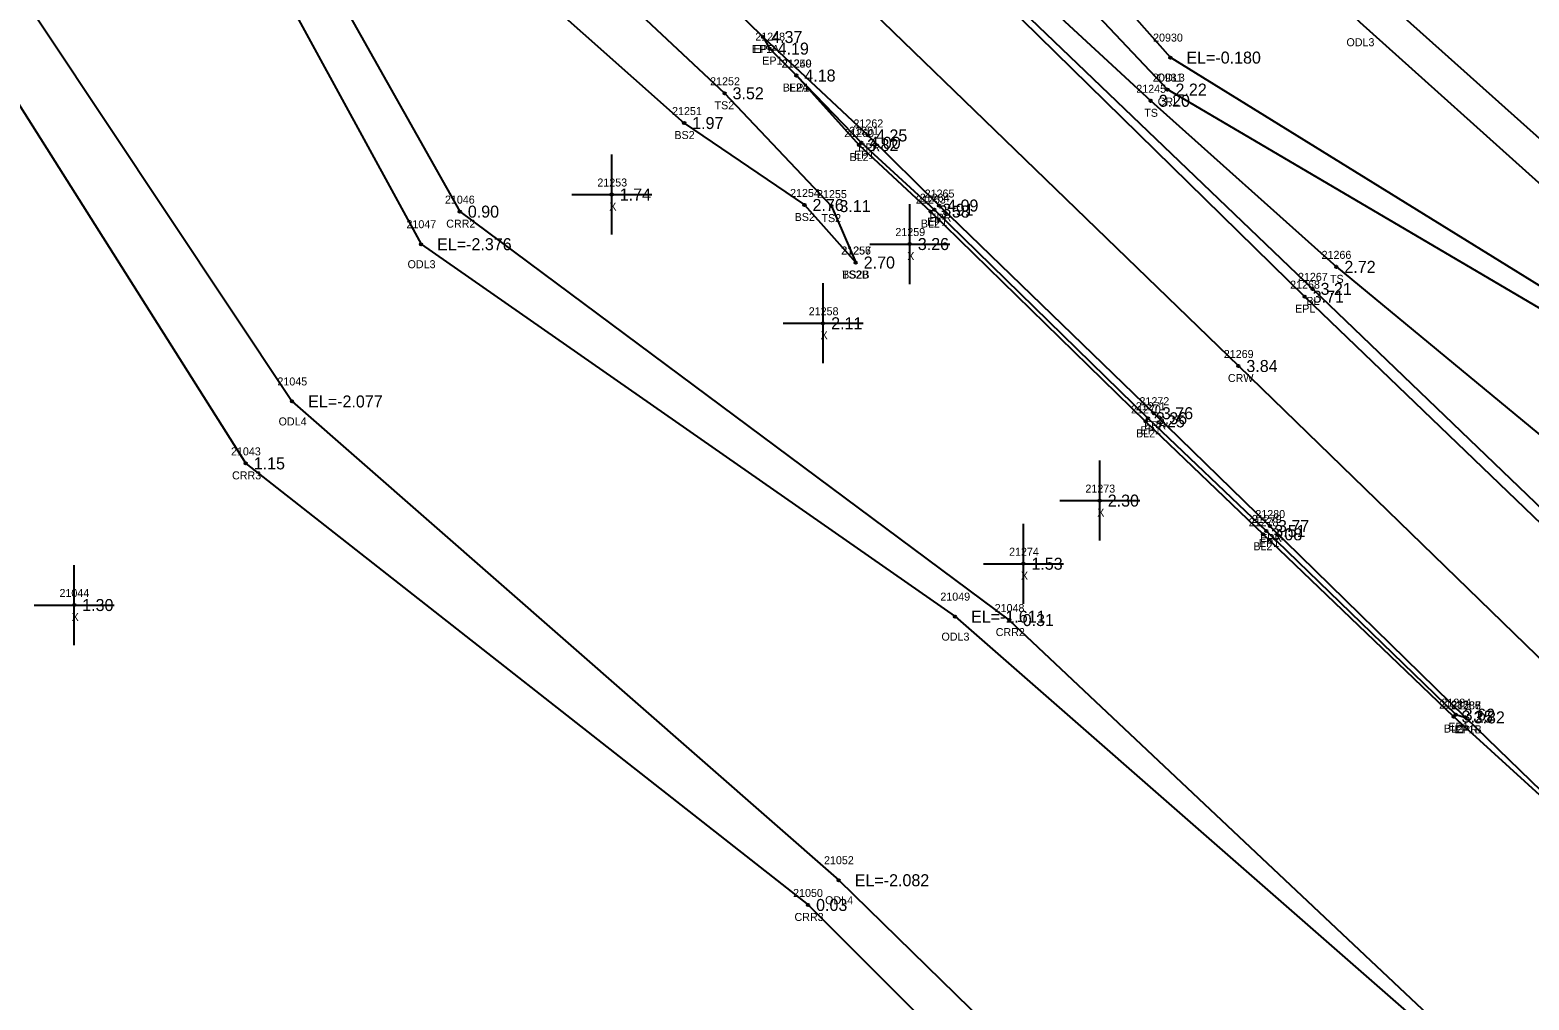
# Model space of a CAD drawing. Extents: x 2608745 to 2610333, y 641917 to 643463.
# Drawn here: x 2609542.9 to 2609730.2, y 642446.2 to 642567.4 of the extents above; entities that cross this region are included whole.
import ezdxf

# ---------------------------------------------------------------- set-up
doc = ezdxf.new("R2010")
doc.units = 0
for name, color, linetype in [('RD_DTM_BkLn1', 7, 'Continuous'), ('RD_DTM_BkLn2', 7, 'Continuous'), ('RD_DTM_BkLn_txCode', 7, 'Continuous'), ('RD_EX_H2O', 7, 'Continuous'), ('RD_EX_H2O_txCode', 7, 'Continuous'), ('RD_EX_Misc', 7, 'Continuous'), ('RD_EX_Misc_txCode', 7, 'Continuous'), ('RD_EX_Road', 7, 'Continuous'), ('RD_EX_Road_txCode', 7, 'Continuous'), ('RD_EX_TX_H2O_ELEV', 7, 'Continuous'), ('RD_EX_TX_Misc_ELEV', 7, 'Continuous'), ('RD_EX_TX_Road_ELEV', 7, 'Continuous'), ('RD_HC_Survey_ELEV', 7, 'Continuous'), ('RD_HC_Survey_txCode', 7, 'Continuous'), ('RD_SMD_Locator', 7, 'Continuous')]:
    doc.layers.add(name, color=color, linetype=linetype)

msp = doc.modelspace()

# ---------------------------------------------------------------- linework, layer by layer
at = {"layer": 'RD_DTM_BkLn1'}
for points in [[(2609568.4, 642647.43), (2609618.95, 642597.92), (2609693.89, 642525.38), (2609771.33, 642450.27), (2609850.26, 642373.69), (2609929.54, 642297.24), (2610000.01, 642230.49), (2610078.71, 642154.75), (2610156.09, 642080.44), (2610235.53, 642002.94), (2610263.59, 641975.77)], [(2609627.58, 642607.09), (2609630.23, 642605.37), (2609646.31, 642589.45), (2609703.16, 642535.02), (2609781.51, 642459.84), (2609859.44, 642383.51), (2609938.95, 642307.03), (2610008.76, 642239.49), (2610086.74, 642162.99), (2610105.31, 642145.89), (2610105.31, 642145.89), (2610140.26, 642113.1), (2610153.89, 642100.28), (2610164.72, 642089.82), (2610189.2, 642065.46)], [(2609638.64, 642561.68), (2609646.49, 642552.99), (2609655.41, 642544.68), (2609682.3, 642518.46), (2609696.97, 642504.35), (2609720.79, 642481.57), (2609738.97, 642465.02), (2609753.66, 642450.39), (2609762.69, 642441.83), (2609780.95, 642423.34), (2609796.2, 642407.99), (2609840.83, 642364.55), (2609897.27, 642310.29), (2609920.64, 642289.07), (2609961.88, 642250.25), (2609968.31, 642243.41), (2609978.92, 642233.98)]]:
    msp.add_lwpolyline(points, dxfattribs=at)
at = {"layer": 'RD_DTM_BkLn2'}
for points in [[(2609582.66, 642657.54), (2609585.75, 642657.34), (2609622.53, 642623.2), (2609632.13, 642611.9), (2609647.4, 642591.36), (2609682.93, 642558.52), (2609706.14, 642537.77), (2609755.54, 642496.98), (2609786.05, 642464.88), (2609864.24, 642388.44), (2609941.53, 642310.67), (2610012.94, 642244.46), (2610082.83, 642179.18), (2610093.52, 642170.29)], [(2609575.96, 642610.5), (2609604.14, 642583.44), (2609629.67, 642559.46), (2609643.02, 642545.36), (2609646.06, 642538.31)], [(2609571.88, 642606.6), (2609599.28, 642578.28), (2609624.62, 642555.74), (2609639.66, 642545.5), (2609646.06, 642538.31)]]:
    msp.add_lwpolyline(points, dxfattribs=at)
at = {"layer": 'RD_EX_H2O'}
for points in [[(2609943.79, 642976.05), (2609869.55, 642907.14), (2609797.73, 642847.7), (2609725.24, 642780.75), (2609667.97, 642714.2), (2609673.28, 642700.22), (2609713.56, 642689.91), (2609733.33, 642661.98), (2609719.28, 642638.68), (2609663.61, 642631.91), (2609659.09, 642626.02), (2609711.84, 642571.44), (2609760.21, 642528.21), (2609792.62, 642516.23), (2609800.76, 642528.12), (2609797.45, 642563.99), (2609816.12, 642605.87)], [(2609662.06, 642711.74), (2609667.71, 642698.47), (2609710.28, 642682.9), (2609727.91, 642663.26), (2609716.99, 642643.97), (2609660.46, 642637.14), (2609654.51, 642626.15), (2609709.09, 642568.34), (2609756.97, 642525.37), (2609791.92, 642510.53), (2609803.29, 642524.08), (2609799.58, 642559.74), (2609817.68, 642600.07)], [(2609827.02, 642593.77), (2609813.83, 642563.83), (2609821.87, 642523.17), (2609816.05, 642503.71), (2609776.93, 642503.96), (2609742.39, 642528.68), (2609685.39, 642563.92), (2609653.36, 642600.13), (2609643.82, 642618.08), (2609649.2, 642642.17), (2609682.55, 642662.2), (2609681.94, 642669.7), (2609650.34, 642688.25), (2609625.49, 642693.15)], [(2609830.46, 642590.52), (2609816.18, 642559.99), (2609824.93, 642525.1), (2609819.57, 642500.66), (2609777.53, 642499.54), (2609740.45, 642527.35), (2609685.03, 642559.92), (2609648.92, 642598.17), (2609639.51, 642613.04), (2609644.31, 642644.72), (2609677.66, 642665.76), (2609646.17, 642685.39), (2609611.73, 642684.8), (2609586.16, 642666.36), (2609575.62, 642664.58), (2609550.15, 642638.19)], [(2609550.15, 642638.19), (2609560.64, 642608.55), (2609596.58, 642544.67), (2609665.26, 642493.63), (2609726.89, 642435.57), (2609728.97, 642442.01), (2609745.88, 642433.78), (2609753.45, 642414.77), (2609764.24, 642411.87), (2609765.65, 642391.82), (2609764.35, 642384.35), (2609816.5, 642340.65), (2609898.67, 642278.63), (2609932.36, 642236.09), (2609918.8, 642192.33)], [(2609545.26, 642628.98), (2609557.91, 642602.6), (2609591.74, 642540.6), (2609658.48, 642494.06), (2609739.9, 642422.86), (2609760.07, 642378.85), (2609808.54, 642339.07), (2609896.37, 642269.89), (2609925.48, 642240.69), (2609915.11, 642188.91), (2609891.33, 642158.21), (2609835.84, 642063.03)], [(2609518.22, 642586.65), (2609536.97, 642578.99), (2609575.62, 642520.95), (2609643.94, 642461.12), (2609713.29, 642393.38), (2609797.14, 642314.29), (2609845.08, 642297.38), (2609901.61, 642240.2), (2609849.12, 642177.48), (2609793.89, 642090.6)], [(2609514.45, 642579.97), (2609534.32, 642569.3), (2609569.82, 642513.21), (2609640.11, 642458.03), (2609710.3, 642387.96), (2609794.99, 642310.91), (2609843.78, 642290.31), (2609891.67, 642241.7), (2609844.05, 642181.23), (2609787.66, 642090.39)]]:
    msp.add_lwpolyline(points, dxfattribs=at)
at = {"layer": 'RD_EX_Misc'}
for p, q in [((2609615.57, 642541.81), (2609615.57, 642551.81)), ((2609610.57, 642546.81), (2609620.57, 642546.81)), ((2609652.82, 642535.62), (2609652.82, 642545.62)), ((2609647.82, 642540.62), (2609657.82, 642540.62)), ((2609641.99, 642525.72), (2609641.99, 642535.72)), ((2609636.99, 642530.72), (2609646.99, 642530.72)), ((2609676.56, 642503.56), (2609676.56, 642513.56)), ((2609671.56, 642508.56), (2609681.56, 642508.56)), ((2609667.02, 642495.67), (2609667.02, 642505.67)), ((2609548.38, 642490.51), (2609548.38, 642500.51)), ((2609662.02, 642500.67), (2609672.02, 642500.67)), ((2609543.38, 642495.51), (2609553.38, 642495.51))]:
    msp.add_line(p, q, dxfattribs=at)
at = {"layer": 'RD_EX_Road'}
for points in [[(2609576.61, 642656.06), (2609590.88, 642642.24), (2609605.19, 642628.78), (2609627.58, 642607.09), (2609646.03, 642589.11), (2609702.18, 642534.04), (2609780.35, 642458.95), (2609858.79, 642382.83), (2609938.32, 642306.42), (2610008.62, 642239.32), (2610086.3, 642162.54), (2610164.18, 642089.49), (2610189.2, 642065.46), (2610214.78, 642040.19), (2610225.86, 642030.16), (2610226.32, 642028.39), (2610235.43, 642019.75), (2610260.23, 641995.63), (2610272.39, 641983.25)], [(2609560.29, 642639.04), (2609610.49, 642589.69), (2609620.39, 642580.29), (2609634.49, 642566.49), (2609647.6, 642554.19), (2609656.49, 642545.43), (2609683.33, 642519.48), (2609697.84, 642505.38), (2609722.29, 642481.47), (2609722.29, 642481.47), (2609722.29, 642481.47), (2609762.93, 642442.03), (2609781.47, 642423.77), (2609797.04, 642408.62), (2609841.8, 642365.54), (2609898.22, 642311.07)], [(2609634.49, 642566.49), (2609635.3, 642565.04), (2609638.64, 642561.68), (2609646.77, 642553.27), (2609655.89, 642544.91), (2609682.58, 642518.85), (2609697.38, 642504.77), (2609721.05, 642481.81), (2609722.29, 642481.47)]]:
    msp.add_lwpolyline(points, dxfattribs=at)
at = {"layer": 'RD_SMD_Locator'}
for centre in [(2609634.49, 642566.49), (2609634.49, 642566.49), (2609635.3, 642565.04), (2609685.39, 642563.92), (2609638.64, 642561.68), (2609638.64, 642561.68), (2609685.03, 642559.92), (2609629.67, 642559.46), (2609682.93, 642558.52), (2609624.62, 642555.74), (2609647.6, 642554.19), (2609646.49, 642552.99), (2609646.77, 642553.27), (2609615.57, 642546.81), (2609596.58, 642544.67), (2609639.66, 642545.5), (2609643.02, 642545.36), (2609655.41, 642544.68), (2609655.89, 642544.91), (2609656.49, 642545.43), (2609591.74, 642540.6), (2609652.82, 642540.62), (2609646.06, 642538.31), (2609646.06, 642538.31), (2609706.14, 642537.77), (2609702.18, 642534.04), (2609703.16, 642535.02), (2609641.99, 642530.72), (2609693.89, 642525.38), (2609575.62, 642520.95), (2609682.3, 642518.46), (2609682.58, 642518.85), (2609683.33, 642519.48), (2609569.82, 642513.21), (2609676.56, 642508.56), (2609697.84, 642505.38), (2609696.97, 642504.35), (2609697.38, 642504.77), (2609667.02, 642500.67), (2609548.38, 642495.51), (2609658.48, 642494.06), (2609665.26, 642493.63), (2609720.79, 642481.57), (2609721.05, 642481.81), (2609722.29, 642481.47), (2609722.29, 642481.47), (2609722.29, 642481.47), (2609722.29, 642481.47), (2609643.94, 642461.12), (2609640.11, 642458.03)]:
    msp.add_circle(centre, 0.15, dxfattribs=at)

# ---------------------------------------------------------------- texts
at = {"layer": 'RD_DTM_BkLn_txCode'}
for s, p in [('21250', (2609636.8, 642562.68)), ('21252', (2609627.87, 642560.46)), ('BL2A', (2609636.94, 642559.68)), ('21245', (2609681.13, 642559.52)), ('TS2', (2609628.42, 642557.46)), ('21251', (2609623.11, 642556.74)), ('TS', (2609682.13, 642556.52)), ('BS2', (2609623.4, 642553.74)), ('21260', (2609644.63, 642553.99)), ('BL2', (2609645.29, 642550.99)), ('21254', (2609637.86, 642546.5)), ('21255', (2609641.23, 642546.36)), ('21263', (2609653.59, 642545.68)), ('BS2', (2609638.43, 642543.5)), ('TS2', (2609641.78, 642543.36)), ('BL2', (2609654.2, 642542.68)), ('21256', (2609644.24, 642539.31)), ('21257', (2609644.27, 642539.31)), ('21266', (2609704.29, 642538.77)), ('TS2B', (2609644.35, 642536.31)), ('BS2B', (2609644.36, 642536.31)), ('21267', (2609701.34, 642536.02)), ('TS', (2609705.34, 642535.77)), ('BL', (2609702.4, 642533.02)), ('21270', (2609680.47, 642519.46)), ('BL2', (2609681.1, 642516.46)), ('21278', (2609695.17, 642505.35)), ('BL2', (2609695.76, 642502.35)), ('21283', (2609718.99, 642482.57)), ('BL2', (2609719.58, 642479.57))]:
    msp.add_text(s, height=1, dxfattribs=at).set_placement(p)
at = {"layer": 'RD_EX_H2O_txCode'}
for s, p in [('20930', (2609683.23, 642565.92)), ('ODL3', (2609707.4, 642565.34)), ('20931', (2609683.19, 642560.92)), ('ODL3', (2609683.69, 642560.92)), ('CRL', (2609683.8, 642557.92)), ('21046', (2609594.72, 642545.67)), ('21047', (2609589.91, 642542.6)), ('CRR2', (2609594.88, 642542.67)), ('ODL3', (2609590.05, 642537.6)), ('21045', (2609573.78, 642522.95)), ('ODL4', (2609573.93, 642517.95)), ('21043', (2609567.98, 642514.21)), ('CRR3', (2609568.11, 642511.21)), ('21049', (2609656.64, 642496.06)), ('21048', (2609663.43, 642494.63)), ('CRR2', (2609663.56, 642491.63)), ('ODL3', (2609656.78, 642491.06)), ('21052', (2609642.1, 642463.12)), ('21050', (2609638.24, 642459.03)), ('ODL4', (2609642.24, 642458.12)), ('CRR3', (2609638.41, 642456.03))]:
    msp.add_text(s, height=1, dxfattribs=at).set_placement(p)
at = {"layer": 'RD_EX_Misc_txCode'}
for s, p in [('21253', (2609613.77, 642547.81)), ('X', (2609615.26, 642544.81)), ('21259', (2609651.02, 642541.62)), ('X', (2609652.5, 642538.62)), ('21258', (2609640.19, 642531.72)), ('X', (2609641.67, 642528.72)), ('21273', (2609674.77, 642509.56)), ('X', (2609676.25, 642506.56)), ('21274', (2609665.23, 642501.67)), ('X', (2609666.71, 642498.67)), ('21044', (2609546.54, 642496.51)), ('X', (2609548.06, 642493.51))]:
    msp.add_text(s, height=1, dxfattribs=at).set_placement(p)
at = {"layer": 'RD_EX_Road_txCode'}
for s, p in [('EP1A', (2609633.08, 642564.49)), ('EPR', (2609633.27, 642564.49)), ('21248', (2609633.51, 642566.04)), ('EP1', (2609634.38, 642563.04)), ('21249', (2609636.84, 642562.68)), ('EP1', (2609637.72, 642559.68)), ('21262', (2609645.78, 642555.19)), ('21261', (2609645.24, 642554.27)), ('EP1', (2609645.85, 642551.27)), ('EPR', (2609646.37, 642552.19)), ('21264', (2609654.07, 642545.91)), ('21265', (2609654.68, 642546.43)), ('EP1', (2609654.97, 642542.91)), ('EPR', (2609655.27, 642543.43)), ('21268', (2609700.36, 642535.04)), ('EPL', (2609700.98, 642532.04)), ('21271', (2609681.07, 642519.85)), ('21272', (2609681.53, 642520.48)), ('EPR', (2609682.1, 642517.48)), ('EP1', (2609681.66, 642516.85)), ('21280', (2609696.01, 642506.38)), ('21279', (2609695.58, 642505.77)), ('EP1', (2609696.46, 642502.77)), ('EPR', (2609696.61, 642503.38)), ('21284', (2609719.26, 642482.81)), ('21286', (2609720.47, 642482.47)), ('21285', (2609720.49, 642482.47)), ('21287', (2609720.49, 642482.47)), ('21288', (2609720.49, 642482.47)), ('EP1', (2609720.13, 642479.81)), ('EP1B', (2609720.89, 642479.47)), ('EPR', (2609721.06, 642479.47)), ('EPR', (2609721.06, 642479.47)), ('EPR', (2609721.06, 642479.47))]:
    msp.add_text(s, height=1, dxfattribs=at).set_placement(p)
at = {"layer": 'RD_EX_TX_H2O_ELEV'}
for s, p in [('EL=-0.180', (2609687.39, 642563.17)), ('2.22', (2609686.03, 642559.17)), ('0.90', (2609597.58, 642543.92)), ('EL=-2.376', (2609593.74, 642539.85)), ('EL=-2.077', (2609577.62, 642520.2)), ('1.15', (2609570.82, 642512.46)), ('EL=-1.611', (2609660.48, 642493.31)), ('-0.31', (2609666.26, 642492.88)), ('EL=-2.082', (2609645.94, 642460.37)), ('0.03', (2609641.11, 642457.28))]:
    msp.add_text(s, height=1.5, dxfattribs=at).set_placement(p)
at = {"layer": 'RD_EX_TX_Misc_ELEV'}
for s, p in [('4.18', (2609639.64, 642560.93)), ('3.52', (2609630.67, 642558.71)), ('3.20', (2609683.93, 642557.77)), ('1.97', (2609625.62, 642554.99)), ('3.82', (2609647.49, 642552.24)), ('1.74', (2609616.57, 642546.06)), ('2.76', (2609640.66, 642544.75)), ('3.11', (2609644.02, 642544.61)), ('3.58', (2609656.41, 642543.93)), ('3.26', (2609653.82, 642539.87)), ('2.70', (2609647.06, 642537.56)), ('2.70', (2609647.06, 642537.56)), ('2.72', (2609707.14, 642537.02)), ('3.21', (2609704.16, 642534.27)), ('2.11', (2609642.99, 642529.97)), ('3.25', (2609683.3, 642517.71)), ('2.30', (2609677.56, 642507.81)), ('3.08', (2609697.97, 642503.6)), ('1.53', (2609668.02, 642499.92)), ('1.30', (2609549.38, 642494.76)), ('3.25', (2609721.79, 642480.82))]:
    msp.add_text(s, height=1.5, dxfattribs=at).set_placement(p)
at = {"layer": 'RD_EX_TX_Road_ELEV'}
for s, p in [('4.37', (2609635.49, 642565.74)), ('4.37', (2609635.49, 642565.74)), ('4.19', (2609636.3, 642564.29)), ('4.18', (2609639.64, 642560.93)), ('4.00', (2609647.77, 642552.52)), ('4.25', (2609648.6, 642553.44)), ('3.91', (2609656.89, 642544.16)), ('4.09', (2609657.49, 642544.68)), ('3.71', (2609703.18, 642533.29)), ('3.36', (2609683.58, 642518.1)), ('3.76', (2609684.33, 642518.73)), ('3.51', (2609698.38, 642504.02)), ('3.77', (2609698.84, 642504.63)), ('3.62', (2609722.05, 642481.06)), ('3.82', (2609723.29, 642480.72)), ('3.82', (2609723.29, 642480.72)), ('3.82', (2609723.29, 642480.72)), ('3.82', (2609723.29, 642480.72))]:
    msp.add_text(s, height=1.5, dxfattribs=at).set_placement(p)
at = {"layer": 'RD_HC_Survey_ELEV'}
msp.add_text('3.84', height=1.5, dxfattribs=at).set_placement((2609694.89, 642524.63))
at = {"layer": 'RD_HC_Survey_txCode'}
for s, p in [('21269', (2609692.07, 642526.38)), ('CRW', (2609692.58, 642523.38))]:
    msp.add_text(s, height=1, dxfattribs=at).set_placement(p)

doc.saveas('drawing.dxf')
